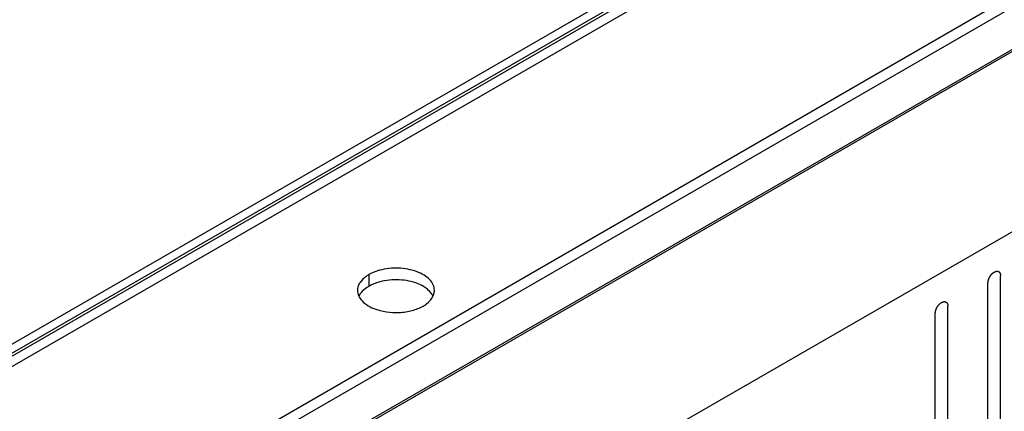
# Model space of a CAD drawing. Header units: inches. Extents: x 6 to 353, y 6 to 228.
# Tile 319 of 372: x 321.13 to 325.27, y 205.46 to 207.11. Entities that reach past the tile are written whole.
import ezdxf

# ---------------------------------------------------------------- set-up
doc = ezdxf.new("R2010")
doc.units = ezdxf.units.IN
doc.header["$LTSCALE"] = 19.946667
doc.header["$MEASUREMENT"] = 0
doc.layers.get('0').update_dxf_attribs({"linetype": 'CONTINUOUS'})
doc.layers.add('03_ALL_AXES', color=7, linetype='CONTINUOUS')

msp = doc.modelspace()

# ---------------------------------------------------------------- linework, layer by layer
at = {"color": 7, "linetype": 'Continuous'}
for p, q in [((317.552, 203.6948), (331.5116, 211.7543)), ((317.5852, 203.6756), (331.5448, 211.7351)), ((317.6592, 203.7056), (331.5242, 211.7105)), ((317.7337, 203.705), (331.5788, 211.6984)), ((330.115, 209.7597), (321.4071, 204.7321)), ((330.1222, 209.7555), (321.4142, 204.728)), ((330.778, 209.3769), (322.07, 204.3494)), ((325.252, 205.0707), (325.252, 206.0301)), ((325.1989, 205.0401), (325.1989, 205.9995)), ((325.0306, 204.9429), (325.0306, 205.9023)), ((324.9776, 204.9123), (324.9776, 205.8717))]:
    msp.add_line(p, q, dxfattribs=at)
for points in [[(325.1989, 205.9995), (325.199, 206.0005), (325.1991, 206.0021), (325.1993, 206.0039), (325.1994, 206.0049), (325.1994, 206.0057), (325.1996, 206.0065), (325.1999, 206.0076), (325.2002, 206.009), (325.2005, 206.0104), (325.2008, 206.0115), (325.2009, 206.0123), (325.2012, 206.0131), (325.2016, 206.0142), (325.2021, 206.0156), (325.2026, 206.017), (325.2031, 206.0181), (325.2033, 206.019), (325.2038, 206.0198), (325.2043, 206.0209), (325.205, 206.0223), (325.2057, 206.0237), (325.2063, 206.0248), (325.2067, 206.0256), (325.2072, 206.0264), (325.2079, 206.0274), (325.2087, 206.0287), (325.2095, 206.0299), (325.2102, 206.0309), (325.2107, 206.0317), (325.2113, 206.0324), (325.212, 206.0333), (325.213, 206.0344), (325.2139, 206.0356), (325.2147, 206.0365), (325.2152, 206.0372), (325.2159, 206.0377), (325.2167, 206.0385), (325.2177, 206.0395), (325.2188, 206.0404), (325.2196, 206.0412), (325.2202, 206.0418), (325.2209, 206.0422), (325.2217, 206.0428), (325.2228, 206.0436), (325.2239, 206.0443), (325.2247, 206.0449), (325.2251, 206.0452), (325.2254, 206.0454), (325.2258, 206.0455), (325.2262, 206.0457), (325.2269, 206.0461), (325.228, 206.0466), (325.2291, 206.0471), (325.2298, 206.0474), (325.2303, 206.0476), (325.2306, 206.0478), (325.2309, 206.0479), (325.2313, 206.048), (325.232, 206.0481), (325.2331, 206.0484), (325.2341, 206.0486), (325.2348, 206.0488), (325.2352, 206.0488), (325.2356, 206.0489), (325.2358, 206.0489), (325.2362, 206.0489), (325.2369, 206.0489), (325.2378, 206.0488), (325.2388, 206.0488), (325.2395, 206.0488), (325.2398, 206.0488), (325.2401, 206.0488), (325.2404, 206.0487), (325.2407, 206.0485), (325.2413, 206.0483), (325.2422, 206.048), (325.243, 206.0477), (325.2436, 206.0475), (325.2439, 206.0473), (325.2442, 206.0473), (325.2444, 206.0471), (325.2447, 206.0469), (325.2452, 206.0465), (325.2458, 206.0459), (325.2465, 206.0453), (325.247, 206.0449), (325.2473, 206.0447), (325.2475, 206.0446), (325.2476, 206.0443), (325.2478, 206.044), (325.2482, 206.0434), (325.2487, 206.0426), (325.2492, 206.0418), (325.2496, 206.0412), (325.2498, 206.0409), (325.2499, 206.0407), (325.25, 206.0404), (325.2501, 206.04), (325.2504, 206.0393), (325.2507, 206.0383), (325.251, 206.0372), (325.2512, 206.0365), (325.2513, 206.0361), (325.2515, 206.0359), (325.2515, 206.0355), (325.2515, 206.035), (325.2516, 206.0342), (325.2517, 206.033), (325.2518, 206.0315), (325.2519, 206.0306), (325.252, 206.0301)], [(324.9776, 205.8717), (324.9777, 205.8727), (324.9778, 205.8743), (324.978, 205.8761), (324.9781, 205.8771), (324.9781, 205.8779), (324.9783, 205.8788), (324.9785, 205.8798), (324.9789, 205.8812), (324.9792, 205.8826), (324.9794, 205.8837), (324.9796, 205.8845), (324.9799, 205.8853), (324.9803, 205.8865), (324.9808, 205.8878), (324.9813, 205.8892), (324.9817, 205.8904), (324.982, 205.8912), (324.9825, 205.892), (324.983, 205.8931), (324.9837, 205.8945), (324.9844, 205.8959), (324.985, 205.897), (324.9853, 205.8978), (324.9859, 205.8986), (324.9865, 205.8996), (324.9874, 205.9009), (324.9882, 205.9021), (324.9889, 205.9032), (324.9893, 205.9039), (324.9899, 205.9046), (324.9907, 205.9055), (324.9917, 205.9066), (324.9926, 205.9078), (324.9934, 205.9087), (324.9939, 205.9094), (324.9946, 205.9099), (324.9954, 205.9107), (324.9964, 205.9117), (324.9974, 205.9126), (324.9983, 205.9134), (324.9989, 205.914), (324.9995, 205.9144), (325.0004, 205.915), (325.0015, 205.9158), (325.0026, 205.9166), (325.0034, 205.9171), (325.0038, 205.9174), (325.0041, 205.9176), (325.0044, 205.9178), (325.0049, 205.918), (325.0056, 205.9183), (325.0067, 205.9188), (325.0078, 205.9193), (325.0085, 205.9197), (325.0089, 205.9198), (325.0093, 205.92), (325.0096, 205.9201), (325.01, 205.9202), (325.0107, 205.9203), (325.0117, 205.9206), (325.0128, 205.9208), (325.0135, 205.921), (325.0139, 205.9211), (325.0142, 205.9212), (325.0145, 205.9211), (325.0149, 205.9211), (325.0156, 205.9211), (325.0165, 205.9211), (325.0175, 205.921), (325.0181, 205.921), (325.0185, 205.921), (325.0188, 205.921), (325.019, 205.9209), (325.0194, 205.9208), (325.02, 205.9205), (325.0208, 205.9202), (325.0217, 205.9199), (325.0223, 205.9197), (325.0226, 205.9196), (325.0229, 205.9195), (325.0231, 205.9193), (325.0234, 205.9191), (325.0238, 205.9187), (325.0245, 205.9181), (325.0252, 205.9175), (325.0257, 205.9172), (325.0259, 205.9169), (325.0262, 205.9168), (325.0263, 205.9165), (325.0265, 205.9162), (325.0269, 205.9156), (325.0274, 205.9148), (325.0279, 205.914), (325.0282, 205.9135), (325.0284, 205.9131), (325.0286, 205.9129), (325.0287, 205.9126), (325.0288, 205.9122), (325.029, 205.9115), (325.0294, 205.9105), (325.0297, 205.9095), (325.0299, 205.9088), (325.03, 205.9084), (325.0301, 205.9081), (325.0301, 205.9077), (325.0302, 205.9072), (325.0303, 205.9064), (325.0304, 205.9052), (325.0305, 205.9037), (325.0306, 205.9028), (325.0306, 205.9023)]]:
    msp.add_open_spline(points, degree=3, knots=[0, 0, 0, 0, 0.03125, 0.046875, 0.054688, 0.0625, 0.070312, 0.078125, 0.09375, 0.109375, 0.117188, 0.125, 0.132812, 0.140625, 0.15625, 0.171875, 0.179688, 0.1875, 0.195312, 0.203125, 0.21875, 0.234375, 0.242188, 0.25, 0.257812, 0.265625, 0.28125, 0.296875, 0.304688, 0.3125, 0.320312, 0.328125, 0.34375, 0.359375, 0.367188, 0.375, 0.382812, 0.390625, 0.40625, 0.421875, 0.429688, 0.4375, 0.445312, 0.453125, 0.46875, 0.484375, 0.492188, 0.496094, 0.5, 0.503906, 0.507812, 0.515625, 0.53125, 0.546875, 0.554688, 0.558594, 0.5625, 0.566406, 0.570312, 0.578125, 0.59375, 0.609375, 0.617188, 0.621094, 0.625, 0.628906, 0.632812, 0.640625, 0.65625, 0.671875, 0.679688, 0.683594, 0.6875, 0.691406, 0.695312, 0.703125, 0.71875, 0.734375, 0.742188, 0.746094, 0.75, 0.753906, 0.757812, 0.765625, 0.78125, 0.796875, 0.804688, 0.808594, 0.8125, 0.816406, 0.820312, 0.828125, 0.84375, 0.859375, 0.867188, 0.871094, 0.875, 0.878906, 0.882812, 0.890625, 0.90625, 0.921875, 0.929688, 0.933594, 0.9375, 0.941406, 0.945312, 0.953125, 0.96875, 0.984375, 1, 1, 1, 1], dxfattribs=at)
at = {"layer": '03_ALL_AXES', "color": 7, "linetype": 'Continuous'}
for p, q in [((321.2102, 204.8458), (329.9606, 209.8978)), ((321.2526, 204.8213), (329.9606, 209.8488)), ((322.5986, 206.0344), (322.5986, 205.9854))]:
    msp.add_line(p, q, dxfattribs=at)
for centre, start, end in [((322.6055, 205.9685), 171.4042, 180.0281), ((322.8201, 205.9685), 351.4042, 0.0281)]:
    msp.add_arc(centre, 0.0542, start, end, dxfattribs=at)
for points, knots in [([(322.6445, 206.053), (322.6403, 206.0519), (322.6245, 206.0471), (322.6091, 206.0405), (322.5986, 206.0344)], [0, 0, 0, 0, 0.263268, 1, 1, 1, 1]), ([(322.8742, 205.9685), (322.8742, 205.9764), (322.8704, 205.9932), (322.8544, 206.0153), (322.83, 206.034), (322.7867, 206.0541), (322.7229, 206.0651), (322.67, 206.0599), (322.6445, 206.053)], [0, 0, 0, 0, 0.087232, 0.184044, 0.295672, 0.422614, 0.708159, 1, 1, 1, 1]), ([(322.5986, 206.0344), (322.5947, 206.0322), (322.5809, 206.0234), (322.5687, 206.0119), (322.5621, 206.002)], [0, 0, 0, 0, 0.272372, 1, 1, 1, 1]), ([(322.6445, 206.004), (322.6418, 206.0033), (322.6315, 206.0003), (322.6215, 205.9966), (322.6142, 205.9933)], [0, 0, 0, 0, 0.257361, 1, 1, 1, 1]), ([(322.8054, 205.9959), (322.7806, 206.0059), (322.7261, 206.0163), (322.6711, 206.0112), (322.6445, 206.004)], [0, 0, 0, 0, 0.492405, 1, 1, 1, 1]), ([(322.5513, 205.9685), (322.5513, 205.9662), (322.5518, 205.9571), (322.5548, 205.9481), (322.5579, 205.942)], [0, 0, 0, 0, 0.244781, 1, 1, 1, 1]), ([(322.5621, 206.002), (322.5607, 206), (322.556, 205.9922), (322.5529, 205.9833), (322.5519, 205.9766)], [0, 0, 0, 0, 0.262095, 1, 1, 1, 1]), ([(322.5986, 205.9854), (322.5953, 205.9836), (322.5835, 205.9761), (322.5728, 205.9668), (322.5664, 205.9589)], [0, 0, 0, 0, 0.268125, 1, 1, 1, 1]), ([(322.845, 205.973), (322.8423, 205.9752), (322.83, 205.9844), (322.8163, 205.9915), (322.8054, 205.9959)], [0, 0, 0, 0, 0.233874, 1, 1, 1, 1]), ([(322.8676, 205.946), (322.8663, 205.9484), (322.8603, 205.9586), (322.852, 205.9672), (322.845, 205.973)], [0, 0, 0, 0, 0.234163, 1, 1, 1, 1]), ([(322.5664, 205.9589), (322.5653, 205.9576), (322.5614, 205.9524), (322.5581, 205.9468), (322.5562, 205.9424)], [0, 0, 0, 0, 0.259767, 1, 1, 1, 1]), ([(322.5579, 205.942), (322.5592, 205.9395), (322.5652, 205.9294), (322.5735, 205.9207), (322.5805, 205.915)], [0, 0, 0, 0, 0.234163, 1, 1, 1, 1]), ([(322.827, 205.9025), (322.8319, 205.9054), (322.8488, 205.9164), (322.8634, 205.9322), (322.8693, 205.9455)], [0, 0, 0, 0, 0.279986, 1, 1, 1, 1]), ([(322.5805, 205.915), (322.5832, 205.9127), (322.5955, 205.9035), (322.6093, 205.8965), (322.6201, 205.8921)], [0, 0, 0, 0, 0.233874, 1, 1, 1, 1]), ([(322.6201, 205.8921), (322.6535, 205.8786), (322.7095, 205.8713), (322.7797, 205.8816), (322.8126, 205.8943), (322.827, 205.9025)], [0, 0, 0, 0, 0.508474, 0.766632, 1, 1, 1, 1])]:
    msp.add_open_spline(points, degree=3, knots=knots, dxfattribs=at)
for points in [[(322.6142, 205.9933), (322.6089, 205.991), (322.6036, 205.9883), (322.5986, 205.9854)], [(322.8693, 205.9455), (322.8714, 205.9502), (322.8729, 205.9553), (322.8736, 205.9604)]]:
    msp.add_open_spline(points, degree=3, dxfattribs=at)

doc.saveas('drawing.dxf')
